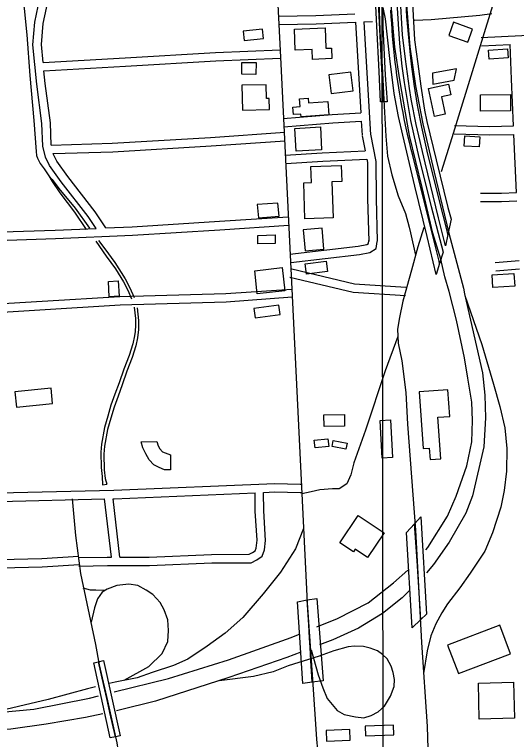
# Model space of a CAD drawing. Extents: x 3313447 to 3351316, y 703786 to 729172.
# Drawn here: x 3332031 to 3333822, y 711903 to 714487 of the extents above; entities that cross this region are included whole.
import ezdxf

# ---------------------------------------------------------------- set-up
doc = ezdxf.new("R2010")
doc.units = 0
for name, color, linetype in [('V-BLDG-OTLN', 7, 'Continuous'), ('V-BRDG-OTLN', 7, 'Continuous'), ('V-GRID-MAJR', 7, 'Continuous'), ('V-ROAD-CNTR', 7, 'Continuous'), ('V-TOPO-SHOR', 7, 'Continuous')]:
    doc.layers.add(name, color=color, linetype=linetype)

msp = doc.modelspace()

# ---------------------------------------------------------------- linework, layer by layer
at = {"layer": 'V-BLDG-OTLN'}
for points in [[(3332846.8, 714428), (3332850.4, 714394.5), (3332919.3, 714401.7), (3332915.8, 714435.3)], [(3333029.8, 714435.1), (3333139.3, 714439.4), (3333142.1, 714366.9), (3333162.3, 714367.7), (3333163.8, 714330.3), (3333094.7, 714327.6), (3333093.3, 714362.7), (3333032.7, 714360.3)], [(3333665.6, 714435.5), (3333597.6, 714459.8), (3333580.9, 714413.1), (3333648.9, 714388.8)], [(3333724.3, 714328.7), (3333722.4, 714360.3), (3333790.4, 714364.5), (3333792.4, 714332.9)], [(3332892.7, 714273.8), (3332841.9, 714274.4), (3332842.4, 714316.7), (3332893.2, 714316.2)], [(3333231.5, 714282.4), (3333152.4, 714272.5), (3333160.8, 714205.3), (3333240, 714215.2)], [(3333608.3, 714293.8), (3333522.3, 714278.3), (3333523.4, 714238.5), (3333600.1, 714253.4)], [(3332929.2, 714236.9), (3332842.4, 714235.1), (3332844.3, 714146.7), (3332940.7, 714148.8), (3332939.8, 714188.3), (3332930.3, 714188.1)], [(3333529.6, 714124.1), (3333507.8, 714223.5), (3333580.2, 714239.3), (3333588.5, 714201.3), (3333554.7, 714193.8), (3333568.1, 714132.5)], [(3333693.8, 714143.3), (3333693.6, 714201.6), (3333800.4, 714201.9), (3333800.5, 714143.6)], [(3333152.2, 714129.3), (3333053.7, 714122.1), (3333053, 714132.3), (3333026.8, 714130.4), (3333024.8, 714157.5), (3333050.6, 714159.4), (3333048.6, 714187), (3333079.1, 714189.2), (3333080.3, 714172), (3333148.8, 714176.9)], [(3333036.7, 714000.2), (3333032, 714081.3), (3333122.5, 714086.6), (3333127.1, 714005.5)], [(3333635.9, 714018.6), (3333637.9, 714054.5), (3333691.3, 714051.6), (3333689.3, 714015.7)], [(3333067.7, 713759.5), (3333063.1, 713887.6), (3333090.5, 713888.6), (3333088.5, 713945.4), (3333196.8, 713949.3), (3333198.8, 713892.5), (3333163.6, 713891.2), (3333168.2, 713763)], [(3332901.2, 713762.5), (3332975, 713768.3), (3332971.3, 713815.4), (3332897.5, 713809.6)], [(3333068.1, 713644.8), (3333135.1, 713650.6), (3333128.5, 713726.3), (3333061.5, 713720.4)], [(3332961.7, 713671.1), (3332899.8, 713669.5), (3332899, 713700), (3332960.9, 713701.6)], [(3333073.5, 713562.2), (3333068.8, 713598.4), (3333143, 713607.8), (3333147.6, 713571.7)], [(3332995.3, 713502.4), (3332897.5, 713491.5), (3332888.4, 713574.1), (3332986.1, 713585)], [(3333813.3, 713564.4), (3333816, 713518.7), (3333738.3, 713514.3), (3333735.6, 713559.9)], [(3332401.2, 713537.6), (3332404.3, 713483.4), (3332369.2, 713481.3), (3332366.1, 713535.6)], [(3332974.2, 713451.7), (3332884.8, 713439.8), (3332889.4, 713405.8), (3332978.7, 713417.7)], [(3332161.5, 713155), (3332032.3, 713142), (3332037.8, 713087.3), (3332167, 713100.3)], [(3333475.1, 713142.6), (3333488.9, 712940.6), (3333511, 712942.1), (3333513.8, 712900.8), (3333552.1, 712903.4), (3333542, 713051.6), (3333584, 713054.5), (3333577.5, 713149.6)], [(3333135.9, 713019.2), (3333135.2, 713060.4), (3333208.2, 713061.5), (3333208.9, 713020.3)], [(3333343.1, 712906.5), (3333335.6, 713040.6), (3333373.1, 713042.7), (3333380.5, 712908.6)], [(3332587.8, 712918.1), (3332588.3, 712864.6), (3332566, 712864), (3332546.9, 712872.8), (3332527.8, 712882.6), (3332511.8, 712900.1), (3332499.7, 712920.9), (3332488.5, 712942.8), (3332483.3, 712963.6), (3332538.7, 712965.1), (3332544.3, 712949.9), (3332549.9, 712939.5), (3332559.8, 712928.7)], [(3333103.4, 712942.4), (3333100.7, 712970.4), (3333149.6, 712975), (3333152.3, 712947)], [(3333164.2, 712947.8), (3333168.7, 712969.1), (3333217.6, 712958.9), (3333213.2, 712937.6)], [(3333192.2, 712604.6), (3333257.5, 712701.9), (3333350.1, 712639.8), (3333291.2, 712552.1), (3333247, 712581.8), (3333240.5, 712572.1)], [(3333615, 712138.2), (3333801, 712208.7), (3333762.4, 712310.4), (3333576.5, 712239.9)], [(3333811.8, 712106.9), (3333814.8, 711978.8), (3333689.6, 711975.9), (3333686.6, 712104)], [(3333282.4, 711950.6), (3333283.7, 711915.9), (3333384.8, 711919.6), (3333383.6, 711954.2)], [(3333142.7, 711935.4), (3333144.3, 711896.8), (3333229.1, 711900.2), (3333227.6, 711938.8)]]:
    msp.add_lwpolyline(points, close=True, dxfattribs=at)
at = {"layer": 'V-BRDG-OTLN'}
for points in [[(3333577.9, 713703.8), (3333575.9, 713711.7), (3333545.6, 713832.8), (3333503.8, 714000.7), (3333484.2, 714085.3), (3333469.6, 714163.7), (3333457, 714238.6), (3333455.6, 714249.6), (3333448.6, 714300.3), (3333443.7, 714343.3), (3333431.1, 714480), (3333422.6, 714641.7), (3333409.9, 714878.3), (3333397.2, 715134.4), (3333385.9, 715359.2), (3333372.5, 715582.7), (3333357.7, 715840.1), (3333345.6, 716084.4), (3333339.3, 716223.8), (3333331.5, 716360.6), (3333323, 716511.8), (3333313.1, 716699.9), (3333304.7, 716859.5)], [(3333348.2, 714175.6), (3333336.9, 714387.6), (3333330.5, 714529.1), (3333329.8, 714580.5), (3333333.2, 714685.3), (3333333.6, 714693), (3333334.2, 714700.7), (3333335, 714708.4), (3333336.1, 714716.1), (3333337.5, 714723.7), (3333339, 714731.3), (3333340.8, 714738.9), (3333342.8, 714746.3), (3333356.6, 714802.6)], [(3333444.9, 714643.8), (3333453.4, 714484.3), (3333459, 714396.6), (3333470.1, 714311), (3333480.5, 714231.6), (3333493.7, 714146.7), (3333502.7, 714106), (3333536, 713969.3), (3333576.9, 713799.5), (3333589.4, 713758), (3333577.9, 713703.8), (3333569.4, 713663.4), (3333543.8, 713762.1), (3333496, 713958.2), (3333464.1, 714094.9), (3333446.7, 714186), (3333440.5, 714223.3), (3333425.9, 714328.2), (3333416.1, 714415.2), (3333407.7, 714558.2)], [(3333393.2, 714569.2), (3333400.2, 714452.5), (3333405.1, 714383.5), (3333412.8, 714302.7), (3333421.1, 714244.7), (3333444, 714110.1), (3333473.9, 713977.5), (3333518.2, 713802.9), (3333561.2, 713640.6), (3333548.2, 713599.8), (3333535.7, 713560.5), (3333503.1, 713696.5), (3333459.5, 713876), (3333416.5, 714057.6), (3333401.9, 714123.8), (3333386, 714206), (3333370, 714330.9), (3333354.6, 714472.5), (3333347, 714511.8)], [(3333344.9, 714511.8), (3333345, 714442.1), (3333354.1, 714271.6), (3333361.1, 714175.6), (3333348.2, 714175.6), (3333337.6, 714175.6), (3333332.7, 714284), (3333324.3, 714445.5), (3333320.1, 714518.7)], [(3333548.2, 713599.8), (3333546, 713608.6), (3333508, 713760.7), (3333452.6, 713984.4), (3333447, 714006.1), (3333441.6, 714027.9), (3333436.4, 714049.7), (3333431.4, 714071.6), (3333426.6, 714093.5), (3333422.1, 714115.5), (3333417.7, 714137.5), (3333413.6, 714159.5), (3333409.7, 714181.6), (3333405.9, 714203.7), (3333402.4, 714225.9), (3333399.1, 714248.1), (3333395.9, 714271.1), (3333392.8, 714294.1), (3333389.9, 714317.2), (3333387.3, 714340.3), (3333384.8, 714363.4), (3333382.6, 714386.5), (3333380.5, 714409.7), (3333378.7, 714432.8), (3333377, 714456), (3333375.6, 714479.2), (3333374.4, 714502.4)], [(3333481.2, 712330.4), (3333472.5, 712463.7), (3333467.6, 712540.1), (3333459, 712672.4)], [(3333093.8, 712107.3), (3333089.1, 712183.4), (3333086, 712231.9), (3333084, 712264.4), (3333082.4, 712289.4), (3333081, 712312), (3333075.5, 712400.4)], [(3332391.2, 711912.7), (3332371.6, 711999.7), (3332360.4, 712049.4), (3332350, 712095.4), (3332330.8, 712180.5)]]:
    msp.add_lwpolyline(points, dxfattribs=at)
for points in [[(3333501.7, 712350.4), (3333481.2, 712330.4), (3333450.5, 712300.6), (3333430.2, 712640.6), (3333459, 712672.4), (3333481.5, 712697.3)], [(3333132.2, 712112.3), (3333093.8, 712107.3), (3333060.5, 712102.9), (3333041, 712394.4), (3333075.5, 712400.4), (3333109.8, 712406.2)], [(3332372.2, 711908.7), (3332314.6, 712176.2), (3332330.8, 712180.5), (3332348.6, 712185.1), (3332408.1, 711916.3), (3332391.2, 711912.7)]]:
    msp.add_lwpolyline(points, close=True, dxfattribs=at)
at = {"layer": 'V-GRID-MAJR'}
msp.add_line((3333350.6, 709188.9), (3333341.8, 715247.1), dxfattribs=at)
at = {"layer": 'V-ROAD-CNTR'}
for points in [[(3335217.4, 719381.5), (3335216, 719378.9), (3335050, 718844.7), (3334855.6, 718209.3), (3334603.6, 717355.8), (3334356.2, 716556.8), (3334196.3, 716024.1), (3333929.3, 715144.6), (3333591.2, 714047.3), (3333553.5, 713926.1)], [(3333272.7, 717485), (3333309.1, 716847), (3333336, 716250.2), (3333361.3, 715845.9), (3333386, 715397.7), (3333407.7, 714954.8), (3333416.2, 714752.2), (3333426.5, 714566.6), (3333441.6, 714371.6), (3333461.6, 714232.9), (3333488.5, 714097.6), (3333528.8, 713925.9), (3333581, 713707.5), (3333633.1, 713511.4), (3333637.1, 713491.2), (3333701.5, 713210.7), (3333709.9, 713130.4), (3333711.2, 713049.2), (3333706.2, 712946.4), (3333664.8, 712771.4), (3333642, 712710.3), (3333581.9, 712606.1), (3333526.6, 712526.7), (3333500.9, 712497)], [(3332821.6, 717425.9), (3332837.1, 717075.6), (3332867, 716504.6), (3332903.6, 715833.6), (3332980.1, 714334.9), (3333075, 712390.5), (3333094.9, 712117.1), (3333109.3, 711904.2), (3333112.3, 711865.9)], [(3333567.2, 713552.6), (3333551.9, 713615.6), (3333524.4, 713708.1), (3333486, 713871.2), (3333440.1, 714055.8), (3333426.4, 714136.7), (3333406.4, 714254.4), (3333388.6, 714371), (3333375.4, 714522.1), (3333366.9, 714683.9), (3333353.7, 714919.8), (3333338.3, 715210.4)], [(3333357.9, 714843.8), (3333339.7, 714672.1), (3333334.7, 714575.6), (3333332.7, 714497.6), (3333336.3, 714400.6), (3333343.4, 714302.7), (3333350.5, 714160.5), (3333356.4, 714053.8), (3333362, 713982.1), (3333377.3, 713916.3), (3333400.3, 713840.8), (3333426.8, 713778.1), (3333439, 713729.7), (3333443.7, 713709.3), (3333462, 713629.5)], [(3332133.4, 714316.8), (3332127, 714380.2), (3332133, 714455.2), (3332150.8, 714537.8), (3332172, 714589.9)], [(3332322.3, 713725.1), (3332294.6, 713766.8), (3332197.8, 713891.5), (3332155.9, 713949.6), (3332142, 713978.6), (3332132.3, 714017.6), (3332129.1, 714098.4), (3332111, 714238.6), (3332096.9, 714379.8), (3332103.2, 714459.6), (3332122.1, 714546.7), (3332139.2, 714588.9)], [(3332973, 714481.2), (3333106.6, 714484.4), (3333245.9, 714490)], [(3333458.4, 714467.4), (3333517.9, 714469.3), (3333691.1, 714484.9), (3333734.6, 714491)], [(3333277.6, 714461.2), (3333308.7, 714462.5)], [(3333277.6, 714461.2), (3333301.3, 714058.8)], [(3332973.8, 714451.2), (3333107.6, 714454.5), (3333247.7, 714460)], [(3333247.7, 714460), (3333266.7, 714137.2)], [(3333696.2, 714405.4), (3334009.8, 714420.6), (3334590.5, 714438.6)], [(3332133.4, 714316.8), (3332425.8, 714333.5), (3332748.5, 714351.9), (3332978.9, 714361.7)], [(3333697.7, 714375.5), (3333799.2, 714380.4)], [(3333811.6, 714090.2), (3333804.5, 714257.4), (3333799.2, 714380.4)], [(3332136.3, 714286.9), (3332427.5, 714303.5), (3332750, 714321.9), (3332980.1, 714331.7)], [(3332162.1, 714021.9), (3332162.1, 714021.9), (3332159.1, 714100.9), (3332140.8, 714242), (3332136.3, 714286.9)], [(3332990.2, 714116.8), (3333164.7, 714131.5), (3333266.7, 714137.2)], [(3332992.7, 714086.9), (3333166.8, 714101.6), (3333268.4, 714107.3)], [(3333268.4, 714107.3), (3333271.4, 714057)], [(3333601, 714092.3), (3333725.6, 714088.1), (3333811.6, 714090.2)], [(3332162.1, 714022), (3332380.2, 714028.2), (3332731, 714049.4), (3332995.3, 714067.6)], [(3333271.6, 714055), (3333282.3, 714001.1)], [(3333301.1, 714060.8), (3333320.4, 713963.3), (3333321.1, 713831.1), (3333325, 713679.9)], [(3333600, 714062.3), (3333725.5, 714058.1), (3333812.9, 714060.2)], [(3333821.8, 713852.8), (3333812.9, 714060.2)], [(3332169.6, 713992.2), (3332381.5, 713998.2), (3332733, 714019.5), (3332997.3, 714037.6)], [(3332996.9, 713986.2), (3333129.5, 713994.3), (3333282.3, 714001.1)], [(3332357.3, 713726.7), (3332319, 713784.4), (3332221.8, 713909.5), (3332181.8, 713965), (3332170.4, 713988.9), (3332169.6, 713992.2)], [(3332998.8, 713956.2), (3333131, 713964.3), (3333288.2, 713971.3)], [(3333288.2, 713971.3), (3333290.4, 713960.2), (3333291.1, 713830.7), (3333295, 713679.1)], [(3333694.2, 713850.3), (3333768.7, 713850.9), (3333821.8, 713852.8)], [(3333694.4, 713820.3), (3333769.3, 713820.9), (3333823.1, 713822.8)], [(3332357.3, 713726.7), (3332450.5, 713730.8), (3332762.3, 713750.4), (3333007.6, 713766)], [(3331615.6, 713666.8), (3331831.4, 713677.3), (3332177.8, 713688.7), (3332452.1, 713700.9), (3332764.1, 713720.4), (3333009.5, 713736.1)], [(3331912.8, 713710), (3332176.6, 713718.7), (3332322.3, 713725.1)], [(3333491.9, 713728.4), (3333470.3, 713659.3), (3333447.3, 713576.6), (3333417.2, 713465), (3333405, 713407.4), (3333397.4, 713365.3), (3333399.8, 713315.9), (3333413.3, 713252.8), (3333426.9, 713140.5), (3333433.6, 713027.1), (3333461.5, 712649.6), (3333483.5, 712248.6), (3333504.1, 711949.9), (3333512.2, 711673.9), (3333532.1, 711248.8), (3333540.2, 710864.8), (3333551.9, 710623.7), (3333545.5, 710421.9), (3333544.6, 710261.3), (3333555.9, 710054.2), (3333564.4, 709827.7), (3333575.4, 709301.8), (3333584.1, 709192.1)], [(3333013.3, 713632.8), (3333257.7, 713661.8), (3333288.2, 713668), (3333293.9, 713671.3), (3333295.1, 713681.3)], [(3333016.9, 713603), (3333262.4, 713632.1), (3333299.2, 713639.6), (3333322, 713653.1), (3333324.9, 713677.7)], [(3333746.2, 713603.6), (3333831.8, 713611)], [(3333021.1, 713580.9), (3333244.4, 713527.6), (3333427.8, 713515.7)], [(3333748.8, 713573.7), (3333833, 713581)], [(3333014.1, 713551.7), (3333239.9, 713497.8), (3333425.9, 713485.8)], [(3333637.1, 713263.2), (3333608.5, 713397.7), (3333581.7, 713499.9), (3333567.2, 713552.6)], [(3333020.5, 713507.3), (3332785.3, 713492), (3332406.9, 713481.2), (3331852.1, 713447.4), (3331581.7, 713447.9)], [(3333021.8, 713479.5), (3332786.7, 713462.1), (3332408.2, 713451.3), (3331853, 713417.4), (3331572.4, 713418)], [(3333638.3, 713485.9), (3333698.2, 713310.9), (3333740, 713170.2), (3333762.7, 713090.1), (3333780.3, 713013.5), (3333787.3, 712939.8), (3333787.2, 712859.4), (3333778.1, 712790.1), (3333766.6, 712730.8), (3333737.3, 712639.4), (3333708.9, 712574.9), (3333657.1, 712495.5), (3333620.4, 712444.1), (3333576.1, 712386.3), (3333556.4, 712354.7), (3333535, 712315.6), (3333517, 712272.6), (3333503.8, 712219.6), (3333491.1, 712137.9)], [(3333398.6, 713340.2), (3333353.3, 713216.8), (3333284, 713005.9), (3333242.1, 712889.5), (3333230.8, 712846.7), (3333216.8, 712814.4), (3333190, 712797.1), (3333165.9, 712797), (3333120.1, 712792.8), (3333089.4, 712786.3), (3333056, 712778.6)], [(3333498.8, 712578.7), (3333506.5, 712587.5), (3333575.7, 712699.4), (3333606.8, 712770.3), (3333645.1, 712878.8), (3333663.4, 712964.1), (3333664.8, 713040.3), (3333663.4, 713105.4), (3333649, 713190.6), (3333637.1, 713263.2)], [(3331406, 712759.4), (3331555.4, 712766.4), (3331975.8, 712781.8), (3332385.3, 712791.5), (3332959.5, 712815.4), (3333050.6, 712813.5), (3333054.3, 712813.7)], [(3332261.2, 712521.5), (3332362.7, 712522.9), (3332512.3, 712523.5), (3332734.9, 712532.8), (3332875.2, 712533.4), (3332895.5, 712543.1), (3332915.3, 712556.7), (3332923.3, 712578.7), (3332926.7, 712612.9), (3332920.3, 712717.7), (3332919.3, 712783.7)], [(3332382.7, 712761.4), (3332386.3, 712761.5), (3332889.4, 712782.4)], [(3332407.5, 712553.1), (3332511.6, 712553.5), (3332734.2, 712562.8), (3332868.3, 712563.4), (3332880.4, 712569.2), (3332890.4, 712576), (3332893.8, 712585.4), (3332896.6, 712613.4), (3332890.3, 712716.6), (3332889.4, 712782.4)], [(3332919.3, 712783.7), (3332959.9, 712785.4), (3333051, 712783.5), (3333055.8, 712783.8)], [(3331954.4, 712751), (3331976.7, 712751.9), (3332352.6, 712760.7)], [(3332236.6, 712760.9), (3332249.2, 712630.8), (3332266.2, 712495.2), (3332319.8, 712242.1), (3332333.8, 712169.3), (3332363, 712041.5), (3332396.3, 711891.4), (3332403.3, 711844)], [(3332377.3, 712553), (3332352.6, 712760.7)], [(3332407.5, 712553.1), (3332382.7, 712761.4)], [(3333062.1, 712655.2), (3333033.4, 712582.9), (3332979.9, 712499.5), (3332917.9, 712422.8), (3332845.6, 712337.8), (3332782.6, 712282.2), (3332718.1, 712236.3), (3332649.4, 712189), (3332598.9, 712166.8), (3332522.5, 712141.8), (3332468.4, 712123.3), (3332389.8, 712107.7), (3332368.7, 712102.6)], [(3332259.6, 712555.3), (3332129.1, 712547.3), (3331979.4, 712543.6)], [(3332260.8, 712551.5), (3332362.4, 712552.9), (3332377.3, 712553)], [(3332261.4, 712525.4), (3332130.4, 712517.3), (3331983, 712513.7)], [(3333109.9, 712304.4), (3333183.8, 712334.8), (3333292.6, 712389.9), (3333383, 712461.7), (3333434.2, 712506.3)], [(3332422, 712114.1), (3332510.6, 712163.9), (3332557.6, 712209.6), (3332578.2, 712253), (3332580.8, 712292.1), (3332577.7, 712329.3), (3332565.2, 712365.3), (3332551.1, 712391.6), (3332525.2, 712419.8), (3332501.4, 712434.9), (3332471.1, 712451.6), (3332439.5, 712457.2), (3332396.4, 712451.6), (3332362, 712438.4), (3332343.4, 712428.7), (3332327.5, 712404.5), (3332316.7, 712372.6), (3332304.4, 712320.8)], [(3332353.1, 712433.8), (3332321.7, 712435.2), (3332302, 712435), (3332275.7, 712443.1)], [(3333441.1, 712433.9), (3333414.7, 712407.5), (3333344.3, 712352.1), (3333258.7, 712300), (3333167.6, 712258.6), (3333119.2, 712240.1)], [(3332386.4, 712072.5), (3332580.3, 712120.7), (3332795.2, 712187), (3333017.9, 712266.6), (3333050.9, 712280.2)], [(3333052.5, 712214.7), (3333003, 712195.8), (3332796.4, 712123.9), (3332534, 712039.3), (3332404.4, 712007.6), (3332395.2, 712005.6)], [(3333087.2, 712222.3), (3333089.8, 712222.4), (3333114.2, 712133.8), (3333131.4, 712087.2), (3333146.9, 712049.1), (3333182.7, 712006.5), (3333207.1, 711992.6), (3333247.8, 711983.4), (3333277.1, 711980.9), (3333303.6, 711988.3), (3333328.9, 712001.9), (3333351.6, 712021.6), (3333373.3, 712057.2), (3333385.8, 712092.2), (3333386.6, 712117.1), (3333382, 712141.9), (3333375.5, 712164.5), (3333361.3, 712190.4), (3333344.3, 712206.1), (3333325.9, 712219.4), (3333300.5, 712228.1), (3333276.2, 712234.1), (3333244.5, 712235.9), (3333221.5, 712233.6), (3333170.4, 712219.6), (3333117.8, 712200.7), (3333008, 712166.1), (3332954.2, 712144.7), (3332884.3, 712128.2), (3332761.5, 712112.7)], [(3332319.9, 712090.7), (3332291.8, 712083.9), (3332150.8, 712046), (3331938.1, 711995.8)], [(3330848.8, 711950), (3330959.9, 711953.6), (3331299.8, 711969.4), (3331633.9, 711981.5), (3331932, 711995.2), (3332100.6, 712011.5), (3332299, 712050.7), (3332330.8, 712058.6)], [(3332346.3, 711995), (3332285, 711981.6), (3332144.7, 711957.7), (3332018.3, 711939.9), (3331893.8, 711936.7), (3331596.7, 711922.3), (3331110.6, 711901), (3330920, 711895.1), (3330858, 711897.7)]]:
    msp.add_lwpolyline(points, dxfattribs=at)
at = {"layer": 'V-TOPO-SHOR'}
for points in [[(3332056.2, 714574.3), (3332065.8, 714508.4), (3332075.1, 714414.6), (3332086.2, 714270.4), (3332099.7, 714110), (3332108.1, 713998.8), (3332109.9, 713985), (3332113.6, 713975.3), (3332122.4, 713956.5), (3332136.6, 713937.7), (3332154.2, 713912.9)], [(3332154.2, 713912.9), (3332165.7, 713892.7), (3332193.3, 713851.9), (3332244.8, 713783), (3332286.7, 713721.4)], [(3332154.2, 713912.9), (3332165.7, 713899.2), (3332189.2, 713867.5), (3332248, 713796.8), (3332298.7, 713725.6)], [(3332320.8, 713679.2), (3332358.5, 713625.9), (3332391.2, 713580.5), (3332419.7, 713534.1), (3332435.4, 713504.7), (3332449.2, 713474.4)], [(3332330.4, 713682), (3332353.4, 713652.1), (3332388.8, 713603), (3332426.1, 713545.6), (3332442.7, 713513.4), (3332457.9, 713479)], [(3332458.4, 713443.6), (3332462.6, 713403.6), (3332463, 713379.7), (3332461.7, 713357.6), (3332459.4, 713342)], [(3332469.4, 713441.3), (3332473.1, 713396.7), (3332474.1, 713364.5), (3332470.4, 713334.7)], [(3332459.4, 713342), (3332453, 713313.4), (3332439.9, 713272.4), (3332421.4, 713223.1), (3332404.6, 713174.4), (3332389.7, 713134), (3332375.4, 713094.8), (3332363.6, 713056.2), (3332352.3, 713015.2), (3332341.3, 712956.2), (3332339.1, 712927), (3332340.1, 712872.1), (3332343.9, 712841), (3332344.7, 712811.1), (3332361.2, 712812.7)], [(3332470.4, 713334.7), (3332464.1, 713306.1), (3332451, 713265.1), (3332432.4, 713215.8), (3332415.6, 713167.1), (3332400.7, 713126.7), (3332386.5, 713087.5), (3332374.6, 713048.9), (3332363.3, 713007.8), (3332352.3, 712948.9), (3332350.1, 712919.7), (3332351.2, 712864.7), (3332354.9, 712833.6), (3332361.2, 712812.7)]]:
    msp.add_lwpolyline(points, dxfattribs=at)

doc.saveas('drawing.dxf')
